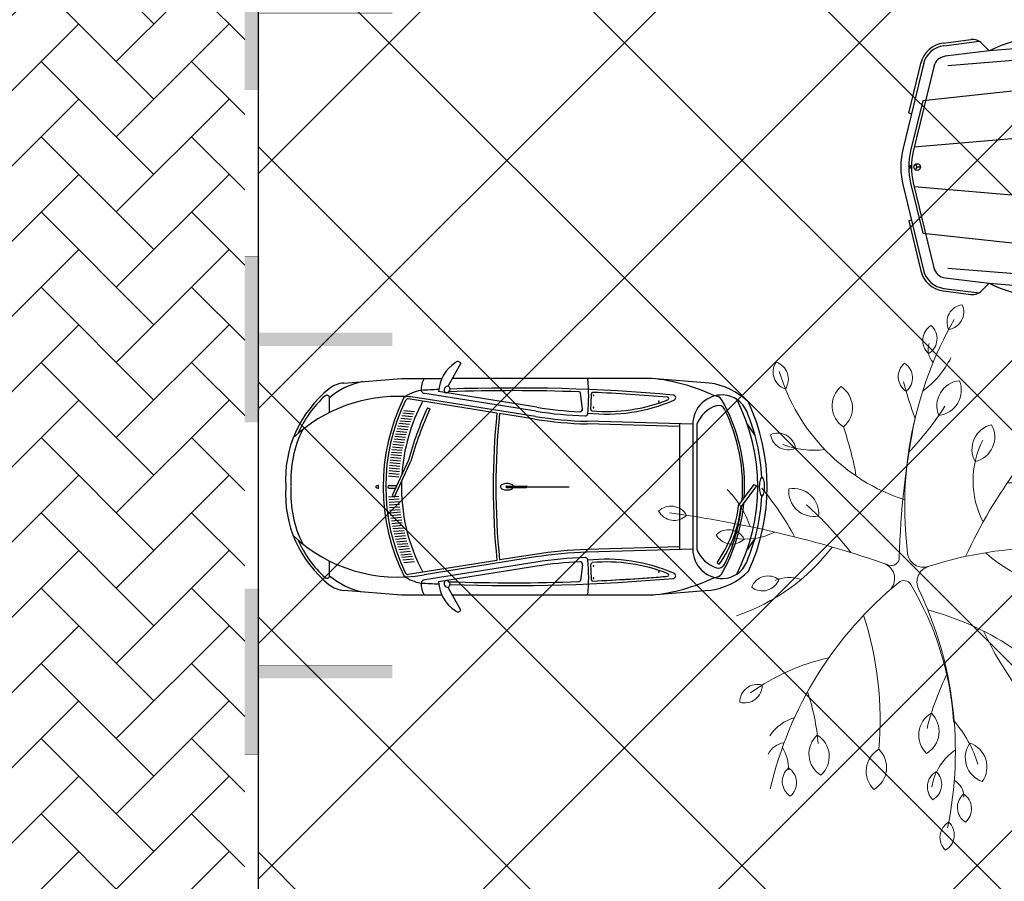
# Model space of a CAD drawing. Header units: millimetres. Extents: x 747415 to 1601423, y -236173 to 551995.
# Tile 489 of 549: x 1165717 to 1173118, y 209362 to 215841. Entities that reach past the tile are written whole.
import ezdxf

# ---------------------------------------------------------------- set-up
doc = ezdxf.new("R2010")
doc.units = ezdxf.units.MM
doc.header["$LTSCALE"] = 100
doc.header["$MEASUREMENT"] = 0
doc.linetypes.add('DASHED2', pattern=[9.525, 6.35, -3.175])
doc.layers.get('0').update_dxf_attribs({"linetype": 'CONTINUOUS', "lineweight": 0})
for name, color, linetype in [('T--A9041_VERHARDING_Parkeren', 9, 'CONTINUOUS'), ('T--L9041_VERHARDING_Parkeren', 9, 'DASHED2'), ('T--L9041_VERHARDING_Wegen', 7, 'CONTINUOUS'), ('T--L9082_INRICHTING_SPECIFIEK_Auto', 8, 'CONTINUOUS')]:
    doc.layers.add(name, color=color, linetype=linetype)
for name, color, linetype, lineweight in [('T--A9041_VERHARDING_Wegen', 21, 'CONTINUOUS', 0), ('T--A9042_BEPLANTING', 90, 'CONTINUOUS', 0), ('T--L9042_BOMEN', 84, 'CONTINUOUS', 0), ('T--L9067_BEHEERVOORZIENING_Belijning', 7, 'DASHED2', 0)]:
    doc.layers.add(name, color=color, linetype=linetype, lineweight=lineweight)
doc.layers.add('T--A9072_BELIJNING', color=7, linetype='CONTINUOUS', lineweight=0, true_color=0xffffff)

# ---------------------------------------------------------------- blocks, each defined once
blk = doc.blocks.new('auto09')
for points in [[(-1900, 938.8), (-3000, 975), (-3500, 934.7), (-4250, 874.2), (-4581.7, 832.8)], [(-665.6, 964.1), (-750, 905), (-659.8, 931.8)], [(-89.6, 909.6), (-631.1, 972.8)], [(-4594.1, 932), (-4388.1, 957.8)], [(-4591.6, 912.2), (-4326.1, 945.3)], [(-4250, 874.2), (-4305, 929.2)], [(-2649.6, 763.9), (-2535.4, 959.7)], [(-2517.5, 959.1), (-2594.3, 737.1)], [(-1875.7, 933.5), (-1677.9, 911.4)], [(-1650, 905), (-1686.5, 875)], [(-126.1, 873.6), (-639.8, 933.5)], [(-2584.8, 875), (-2890.7, 875), (-3487.6, 849.1), (-4561.4, 762.1)], [(-1143.1, 825), (-1338.3, 825), (-2563.9, 825)], [(-2546.7, 875), (-1686.5, 875), (-1723.7, 825), (-1764.2, 625)], [(-1704.1, 821), (-1743.8, 625)], [(-4742.5, 783), (-4898, 141.4)], [(-4835.3, 400), (-4854.8, 404.7), (-4761.9, 787.7)], [(-4664.7, 764.2), (-4821.4, 117.8)], [(-2750, 775), (-2400, 625), (-1513.4, 625)], [(-2749.8, 753.1), (-2411.7, 608.3)], [(-2714.2, 795.1), (-2362.7, 625)], [(-804.1, 777.1), (-71.2, 713.2)], [(-2870.3, 700), (-4749.9, 497.7), (-4840.9, 122.5)], [(-2474.2, 505), (-1480, 505)], [(-3200, 300), (-3200, -300)], [(-3050, 300), (-3050, -300)], [(-3030, 300), (-3030, -300)], [(-3200, 287.2), (-4813.6, 150)], [(-3102.1, 106.8), (-3091.7, 200), (-3127, 113.1)], [(-4835.4, 9.7), (-4855.4, 9.7)], [(-4766.9, 0), (-4791.9, 0), (-4804.4, 21.7)], [(-4804.4, -21.7), (-4791.9, 0)], [(-124.1, 0), (-84.1, 0)], [(-58.7, 38.6), (-84.1, 0), (-58.7, -38.6)], [(-4835.4, -9.7), (-4855.4, -9.7)], [(-4898, -141.4), (-4744.2, -776)], [(-4840.9, -122.5), (-4749.9, -497.7), (-2870.3, -700)], [(-4821.4, -117.8), (-4666.5, -757.1)], [(-3127, -113.1), (-3091.7, -200), (-3102.1, -106.8)], [(-3200, -287.2), (-4813.6, -150)], [(-4835.3, -400), (-4854.8, -404.7), (-4763.6, -780.7)], [(-2474.2, -505), (-1480, -505)], [(-2750, -775), (-2400, -625), (-1513.4, -625)], [(-2749.8, -753.1), (-2411.7, -608.3)], [(-2725.6, -800.6), (-2362.7, -625)], [(-1650, -905), (-1686.5, -875), (-1723.7, -825), (-1764.2, -625)], [(-1704.1, -821), (-1743.8, -625)], [(-2517.5, -959.1), (-2594.3, -737.1)], [(-804.1, -777.1), (-71.2, -713.2)], [(-2584.8, -875), (-2890.7, -875), (-3487.6, -849.1), (-4561.4, -762.1)], [(-2649.6, -763.9), (-2535.4, -959.7)], [(-4581.7, -832.8), (-4250, -874.2), (-3500, -934.7), (-3000, -975), (-1900, -938.8)], [(-4250, -874.2), (-4305, -929.2)], [(-2563.9, -825), (-1143.1, -825)], [(-2546.7, -875), (-1686.5, -875)], [(-126.1, -873.6), (-639.8, -933.5)], [(-4594.1, -932), (-4388.1, -957.8)], [(-4591.6, -912.2), (-4326.1, -945.3)], [(-1875.7, -933.5), (-1677.9, -911.4)], [(-665.6, -964.1), (-750, -905), (-659.8, -931.8)], [(-89.6, -909.6), (-631.1, -972.8)]]:
    blk.add_lwpolyline(points)
at = {"color": 0}
for points in [[(-3066.2, 676.7), (-2924.4, 676.7)], [(-2947.3, 691.7), (-2909.4, 691.7)], [(-3111.2, 601.7), (-2984.2, 601.7)], [(-3103.3, 616.7), (-2973.9, 616.7)], [(-3094.9, 631.7), (-2962.9, 631.7)], [(-3085.9, 646.7), (-2951, 646.7)], [(-3076.4, 661.7), (-2938.2, 661.7)], [(-3143.5, 526.7), (-3025.1, 526.7)], [(-3137.9, 541.7), (-3018.2, 541.7)], [(-3131.9, 556.7), (-3010.6, 556.7)], [(-3125.5, 571.7), (-3002.5, 571.7)], [(-3118.6, 586.7), (-2993.7, 586.7)], [(-3165.1, 451.7), (-3051.8, 451.7)], [(-3161.5, 466.7), (-3047.5, 466.7)], [(-3157.6, 481.7), (-3042.6, 481.7)], [(-3153.3, 496.7), (-3037.3, 496.7)], [(-3148.6, 511.7), (-3031.5, 511.7)], [(-3177.1, 376.7), (-3066.4, 376.7)], [(-3175.4, 391.7), (-3064.4, 391.7)], [(-3173.4, 406.7), (-3061.9, 406.7)], [(-3171, 421.7), (-3059, 421.7)], [(-3168.2, 436.7), (-3055.6, 436.7)], [(-3180.2, 316.7), (-3070.2, 316.7)], [(-3180.1, 301.7), (-3070.1, 301.7)], [(-3180, 331.7), (-3069.9, 331.7)], [(-3179.4, 346.7), (-3069.2, 346.7)], [(-3178.4, 361.7), (-3068, 361.7)], [(-3180.2, -316.7), (-3070.2, -316.7)], [(-3180.1, -301.7), (-3070.1, -301.7)], [(-3180, -331.7), (-3069.9, -331.7)], [(-3179.4, -346.7), (-3069.2, -346.7)], [(-3178.4, -361.7), (-3068, -361.7)], [(-3177.1, -376.7), (-3066.4, -376.7)], [(-3175.4, -391.7), (-3064.4, -391.7)], [(-3173.4, -406.7), (-3061.9, -406.7)], [(-3171, -421.7), (-3059, -421.7)], [(-3168.2, -436.7), (-3055.6, -436.7)], [(-3165.1, -451.7), (-3051.8, -451.7)], [(-3161.5, -466.7), (-3047.5, -466.7)], [(-3157.6, -481.7), (-3042.6, -481.7)], [(-3153.3, -496.7), (-3037.3, -496.7)], [(-3148.6, -511.7), (-3031.5, -511.7)], [(-3143.5, -526.7), (-3025.1, -526.7)], [(-3137.9, -541.7), (-3018.2, -541.7)], [(-3131.9, -556.7), (-3010.6, -556.7)], [(-3125.5, -571.7), (-3002.5, -571.7)], [(-3118.6, -586.7), (-2993.7, -586.7)], [(-3111.2, -601.7), (-2984.2, -601.7)], [(-3103.3, -616.7), (-2973.9, -616.7)], [(-3094.9, -631.7), (-2962.9, -631.7)], [(-3085.9, -646.7), (-2951, -646.7)], [(-3076.4, -661.7), (-2938.2, -661.7)], [(-3066.2, -676.7), (-2924.4, -676.7)], [(-2947.3, -691.7), (-2909.4, -691.7)]]:
    blk.add_lwpolyline(points, dxfattribs=at)
blk.add_circle((-4791.9, 0), 25)
for centre, radius, start, end in [((-3799.5, -32.3), 1012.3, 72.79174, 116.42687), ((-2067.3, 1884.6), 1302.8, 224.28235, 238.39804), ((-1200, -506.4), 1481.4, 72.31637, 107.68363), ((-636.9, 923.1), 50, 83.34557, 124.99202), ((-4569.3, 733.6), 200, 97.11891, 166.37301), ((-4569.3, 733.6), 180, 97.11891, 166.37301), ((-4375.7, 858.5), 100, 45, 97.11891), ((-1796.7, 744.1), 205.2, 54.62698, 112.627), ((-1168.5, -5077.3), 5974.8, 80.00387, 94.97394), ((-1200, -1558.2), 2504, 79.6469, 100.3531), ((-645.6, 883.9), 50, 83.34557, 106.55653), ((-95.4, 860), 50, 6.04557, 83.34557), ((-4569.3, 733.6), 100, 97.11891, 166.37301), ((-2579.8, 514.5), 311.2, 96.44152, 123.15142), ((-1338.3, 805), 20, 302.94071, 90), ((-1143.1, 625), 200, 16.95049, 90), ((-131.9, 823.9), 50, 5.82009, 83.34557), ((-8215.3, 0), 8175.3, 354.17991, 5.82009), ((-8215.3, 0), 8215.3, 353.95443, 6.04557), ((-2546.2, 314), 504, 113.85459, 181.59412), ((-2546.2, 314), 484, 114.87685, 181.59412), ((-862.6, 70.9), 854.7, 122.94071, 139.58811), ((-862.6, 70.9), 754.7, 106.74929, 144.88805), ((-1143.1, 625), 180, 16.95049, 69.50583), ((-808.4, 727.3), 50, 85.0236, 196.95556), ((-2546.2, 314), 654, 146.36607, 181.59412), ((-3193.8, 0), 2323.7, 343.04951, 16.95049), ((-3193.8, 0), 2343.7, 343.04951, 16.95049), ((-3193.8, 0), 2443.7, 343.04444, 16.95556), ((-1523.4, 0), 1076.6, 144.51066, 215.48934), ((-3033.9, 0), 1633.9, 341.99649, 18.00351), ((-4314.9, 0), 600, 166.37301, 193.62699), ((-4335.5, 0), 520, 166.37301, 193.62699), ((-4335.5, 0), 500, 166.37301, 193.62699), ((-3115, 108.2), 13, 157.88876, 353.67711), ((-61.8, 0), 62.3, 161.66631, 180), ((-61.8, 0), 62.3, 180, 198.33369), ((-72.7, 3.6), 50.8, 141.34019, 161.66631), ((-79.7, 9.2), 41.9, 117.37363, 141.34019), ((-84.1, 17.7), 32.3, 90, 117.37363), ((-84.1, 17.7), 32.3, 62.62637, 90), ((-88.5, 9.2), 41.9, 38.65981, 62.62637), ((-95.5, 3.6), 50.8, 18.33369, 38.65981), ((-106.4, 0), 62.3, 0, 18.33369), ((-72.7, -3.6), 50.8, 198.33369, 218.65981), ((-79.7, -9.2), 41.9, 218.65981, 242.62637), ((-84.1, -17.7), 32.3, 242.62637, 270), ((-84.1, -17.7), 32.3, 270, 297.37363), ((-88.5, -9.2), 41.9, 297.37363, 321.34019), ((-95.5, -3.6), 50.8, 321.34019, 341.66631), ((-106.4, 0), 62.3, 341.66631, 0), ((-3115, -108.2), 13, 6.32289, 202.11124), ((-2546.2, -314), 654, 178.40588, 213.63393), ((-2546.2, -314), 504, 178.40588, 246.14541), ((-2546.2, -314), 484, 178.40588, 245.12315), ((-719.6, 67.9), 952.1, 216.99463, 245.94303), ((-862.6, -70.9), 854.7, 220.41189, 237.05929), ((-1143.1, -625), 200, 270, 343.04951), ((-1143.1, -625), 180, 281.35433, 343.04951), ((-808.4, -727.3), 50, 163.04444, 274.9764), ((-4569.3, -733.6), 200, 193.62699, 262.88109), ((-4569.3, -733.6), 180, 193.62699, 262.88109), ((-4569.3, -733.6), 100, 193.62699, 262.88109), ((-2067.3, -1884.6), 1302.8, 121.60196, 135.71765), ((-2579.8, -514.5), 321.2, 236.01938, 243.00055), ((-2579.8, -514.5), 311.2, 244.4102, 263.55848), ((-1168.5, 5077.3), 5974.8, 265.02606, 279.99613), ((-1338.3, -805), 20, 270, 57.05929), ((-3799.5, 32.3), 1012.3, 243.57313, 287.20826), ((-131.9, -823.9), 50, 276.65443, 354.17991), ((-95.4, -860), 50, 276.65443, 353.95443), ((-4375.7, -858.5), 100, 262.88109, 315), ((-1796.7, -744.1), 205.2, 247.373, 305.37302), ((-1200, 1558.2), 2504, 259.6469, 280.3531), ((-1200, 506.4), 1481.4, 252.31637, 287.68363), ((-645.6, -883.9), 50, 253.44347, 276.65443), ((-636.9, -923.1), 50, 235.00798, 276.65443)]:
    blk.add_arc(centre, radius, start, end)
blk.add_solid([(-4855.4, 9.7), (-4835.4, 9.7), (-4855.4, -9.7), (-4835.4, -9.7)])
blk = doc.blocks.new('auto64')
for points in [[(-2304.5, 929), (-2397.7, 757.5)], [(-3183.6, 779.6), (-2750, 815), (-2446.3, 815)], [(-436.4, 779.6), (-870, 815), (-2366.4, 815)], [(-3290, 558.5), (-3290, 668.7)], [(-1737, 567.8), (-2573.7, 701.2)], [(-1732.3, 597.4), (-2470.4, 715.1)], [(-1389.3, 586.7), (-1404.3, 704.7)], [(-2032.1, 554.1), (-2698.1, 660.3)], [(-1743.3, 528.3), (-2580, 661.7)], [(-2554.7, 593.2), (-2536.5, 585)], [(-2667, 525.7), (-2748.1, 532.8)], [(-2658.9, 545), (-2740.4, 552.2)], [(-2650.5, 564.4), (-2732.4, 571.6)], [(-1746.5, 508.6), (-2012.3, 550.9)], [(-2696, 447.9), (-2775.9, 455)], [(-2689.2, 467.4), (-2769.4, 474.5)], [(-2682.1, 486.9), (-2762.6, 494)], [(-2674.7, 506.3), (-2755.5, 513.4)], [(-660, 452.8), (-1354.9, 472.1)], [(-560, 470), (-1354.3, 492.1)], [(-660, 470), (-660, -470)], [(-560, 470.1), (-560, -470.1)], [(-530, 470), (-530, -470)], [(-93, 390), (-149.4, 470)], [(-2720, 369.7), (-2798.9, 376.7)], [(-2714.5, 389.3), (-2793.6, 396.3)], [(-2708.6, 408.9), (-2788, 415.9)], [(-2702.5, 428.4), (-2782.1, 435.5)], [(-2739.2, 291.1), (-2817.5, 298)], [(-2734.9, 310.8), (-2813.3, 317.8)], [(-2730.2, 330.5), (-2808.8, 337.4)], [(-2725.3, 350.1), (-2804, 357.1)], [(-2750.6, 231.9), (-2828.5, 238.8)], [(-2747.1, 251.7), (-2825.1, 258.6)], [(-2743.3, 271.4), (-2821.4, 278.3)], [(-2761.6, 152.6), (-2839.3, 159.4)], [(-2759.9, 172.5), (-2837, 179.3)], [(-2758.1, 192.4), (-2834.5, 199.2)], [(-2753.8, 212.1), (-2831.6, 219)], [(-2697.1, 199), (-2820.5, -67), (-2802.3, -75.4), (-2678.2, 192.1)], [(-2768.7, 72.9), (-2846.4, 79.7)], [(-2766.9, 92.8), (-2844.6, 99.7)], [(-2765.1, 112.7), (-2843.1, 119.6)], [(-2763.4, 132.6), (-2841.4, 139.5)], [(-2940.1, -4.6), (-2921, -12.7), (-2921, 0), (-2921, 12.7), (-2940.1, 4.6)], [(-2841.7, 10), (-2784.7, 10)], [(-1960.2, 5), (-1810.2, 5)], [(-1805.2, 0), (-1490.2, 0)], [(-216, -140.7), (-98.2, 17.6), (-82.2, 5.7), (-196.7, -148.3)], [(-2768.7, -72.9), (-2846.4, -79.7)], [(-2841.7, -10), (-2794, -10)], [(-1960.2, -5), (-1810.2, -5)], [(-2766.9, -92.8), (-2844.6, -99.7)], [(-2765.1, -112.7), (-2843.1, -119.6)], [(-2763.4, -132.6), (-2841.4, -139.5)], [(-2761.6, -152.6), (-2839.3, -159.4)], [(-2759.9, -172.5), (-2837, -179.3)], [(-2758.1, -192.4), (-2834.5, -199.2)], [(-2753.8, -212.1), (-2831.6, -219)], [(-2750.6, -231.9), (-2828.5, -238.8)], [(-2747.1, -251.7), (-2825.1, -258.6)], [(-2743.3, -271.4), (-2821.4, -278.3)], [(-2739.2, -291.1), (-2817.5, -298)], [(-2734.9, -310.8), (-2813.3, -317.8)], [(-2730.2, -330.5), (-2808.8, -337.4)], [(-2725.3, -350.1), (-2804, -357.1)], [(-2720, -369.7), (-2798.9, -376.7)], [(-2714.5, -389.3), (-2793.6, -396.3)], [(-2708.6, -408.9), (-2788, -415.9)], [(-2702.5, -428.4), (-2782.1, -435.5)], [(-93, -390), (-149.4, -470)], [(-2696, -447.9), (-2775.9, -455)], [(-2689.2, -467.4), (-2769.4, -474.5)], [(-2682.1, -486.9), (-2762.6, -494)], [(-2674.7, -506.3), (-2755.5, -513.4)], [(-1746.5, -508.6), (-2012.3, -550.9)], [(-660, -452.8), (-1354.9, -472.1)], [(-560, -470), (-1354.3, -492.1)], [(-3290, -668.7), (-3290, -558.5)], [(-2667, -525.7), (-2748.1, -532.8)], [(-2658.9, -545), (-2740.4, -552.2)], [(-2650.5, -564.4), (-2732.4, -571.6)], [(-2032.1, -554.1), (-2698.1, -660.3)], [(-1743.3, -528.3), (-2580, -661.7)], [(-1737, -567.8), (-2573.7, -701.2)], [(-1389.3, -586.7), (-1404.3, -704.7)], [(-377.6, -572), (-361.2, -583.4)], [(-1732.3, -597.4), (-2470.4, -715.1)], [(-2446.3, -815), (-2750, -815), (-3183.6, -779.6)], [(-2304.5, -929), (-2397.7, -757.5)], [(-436.4, -779.6), (-870, -815), (-2366.4, -815)]]:
    blk.add_lwpolyline(points)
for centre, radius, start, end in [((-2199.5, 702.7), 271.1, 122.50613, 177.38075), ((-2325.6, 917.5), 24, 28.44874, 144.81167), ((-2433.2, 726.8), 169.4, 148.63325, 180.95639), ((-2582.9, 684), 1240.6, 353.72792, 6.0623), ((-1012.2, -604.7), 1426.8, 64.45328, 84.28114), ((-3167.3, 580.3), 200, 94.66686, 128.51952), ((-2919.5, 231.4), 573.2, 102.48104, 130.27203), ((-2396.9, 725.7), 31.7, 91.42199, 214.94226), ((-2412.7, 733.7), 28.1, 248.5131, 57.85114), ((-1911, -12957.7), 13700.1, 84.95581, 91.981), ((-500.4, 274.6), 509, 45.07236, 82.7817), ((-2747.5, 52.9), 874.1, 128.51952, 183.46659), ((-2779, -463.8), 1142.9, 86.74781, 133.30104), ((-2747.5, 52.9), 854.1, 132.40608, 156.06656), ((-3310, 668.7), 20, 0, 132.40608), ((-1377.2, 0), 1510.8, 153.83635, 206.6643), ((-2566.5, 466), 260.5, 97.97583, 129.79024), ((-2715.3, 657.3), 20, 86.74781, 153.83635), ((-2779, -463.8), 1142.9, 79.9751, 86.74781), ((-1914, -11588.8), 12332, 92.58016, 93.20092), ((-2568.5, 737.6), 36.8, 201.77564, 261.81929), ((-1911, -12957.7), 13680.1, 87.91744, 92.01787), ((-1414.2, 703.4), 10, 7.27449, 87.91744), ((-2582.9, 684), 1260.6, 355.31586, 0.69122), ((-1312.4, 699.3), 10, 87.49008, 180.69122), ((-1911, -12957.7), 13680.1, 85.12905, 87.49008), ((-1306, 687.5), 2.5, 90, 270), ((-1306, 687.5), 2.5, 270, 90), ((-750.2, 663), 10, 291.59588, 85.12905), ((-708.2, 669.4), 20, 284.86123, 84.95581), ((-339.9, 470), 220.1, 87.55244, 180.00971), ((-398.9, 609.8), 72.8, 40.21993, 88.41069), ((-339.1, 490.1), 200, 22.8604, 87.55244), ((-1377.2, 0), 1490.8, 154.18332, 205.81668), ((-1377.2, 0), 1372.8, 152.0676, 176.17966), ((-2701.2, 640.5), 20, 80.94227, 154.18332), ((-87.3, -520.5), 2707.1, 155.70548, 164.58631), ((-1271, 3490.9), 2930, 260.94227, 267.28037), ((-1209, 1821.9), 1276.3, 263.69288, 293.35195), ((-1209, 1821.9), 1256.3, 265.04935, 291.59588), ((-1306, 595.5), 2.5, 90, 270), ((-1306, 595.5), 2.5, 270, 90), ((-815.2, 640.9), 2.5, 90, 270), ((-815.2, 640.9), 2.5, 270, 90), ((-306.1, 380.4), 241.2, 108.38397, 158.17889), ((-366.4, 561.8), 50, 26.33108, 108.38397), ((-1501.5, 0), 1331.5, 356.45688, 29.55824), ((-1501.5, 0), 1431.5, 332.6464, 27.3536), ((-1501.5, 0), 1501.5, 334.98154, 25.01846), ((-87.3, -520.5), 2687.1, 155.70548, 164.62157), ((3446.7, 0), 5506.7, 174.22497, 185.77503), ((3446.7, 0), 5486.7, 174.23695, 185.76305), ((-1271, 3490.9), 3000, 260.94227, 268.40886), ((-1271, 3490.9), 2960, 260.94227, 268.0852), ((-1409.1, 584.2), 20, 267.28037, 7.27449), ((-1369.3, 552.5), 20, 268.0852, 348.13575), ((-1461.9, 3509.8), 2978.7, 271.76927, 271.81904), ((-1316.5, 580.2), 10, 175.31586, 265.04935), ((-1501.5, 0), 1316.5, 355.44177, 26.33108), ((-1501.5, 0), 1461.5, 2.73761, 22.8604), ((-1271, 3490.9), 3020, 260.94227, 268.40886), ((-2747.5, 52.9), 834.1, 153.13386, 183.46659), ((-2938.2, 0), 5, 112.78602, 247.21398), ((-2841.7, 0), 10, 90, 270), ((-1377.2, 0), 1372.8, 178.39197, 207.9324), ((-1992, 0), 13, 140.4731, 180), ((-1992, 0), 13, 180, 219.5269), ((-1975.1, -13.9), 34.9, 116.65669, 140.4731), ((-1963.8, -36.4), 60, 101.74645, 116.65669), ((-1956.4, -72.1), 96.5, 90, 101.74645), ((-1960.2, 0), 5, 90, 270), ((-1956.4, -72.1), 96.5, 78.25355, 90), ((-1949, -36.4), 60, 63.34331, 78.25355), ((-1937.7, -13.9), 34.9, 39.5269, 63.34331), ((-1920.8, 0), 13, 22.62438, 39.5269), ((-1810.2, 0), 5, 270, 90), ((184.7, 0), 244.7, 173.25063, 180), ((184.7, 0), 244.7, 180, 186.74937), ((72.7, 13.3), 131.9, 164.0546, 173.25063), ((2.9, 33.2), 59.3, 145.40305, 164.0546), ((-40, 62.8), 7.21, 90, 145.40305), ((-40, 62.8), 7.21, 34.59695, 90), ((-82.9, 33.2), 59.3, 15.9454, 34.59695), ((-152.7, 13.3), 131.9, 6.74937, 15.9454), ((-264.7, 0), 244.7, 0, 6.74937), ((-264.7, 0), 244.7, 353.25063, 0), ((-2747.5, -52.9), 874.1, 176.53341, 231.48048), ((-2747.5, -52.9), 834.1, 176.53341, 206.86614), ((-1975.1, 13.9), 34.9, 219.5269, 243.34331), ((-1963.8, 36.4), 60, 243.34331, 258.25355), ((-1956.4, 72.1), 96.5, 258.25355, 270), ((-1956.4, 72.1), 96.5, 270, 281.74645), ((-1949, 36.4), 60, 281.74645, 296.65669), ((-1937.7, 13.9), 34.9, 296.65669, 320.4731), ((-1920.8, 0), 13, 320.4731, 337.37562), ((-1501.5, 0), 1461.5, 337.1396, 357.26239), ((72.7, -13.3), 131.9, 186.74937, 195.9454), ((2.9, -33.2), 59.3, 195.9454, 214.59695), ((-40, -62.8), 7.21, 214.59695, 270), ((-40, -62.8), 7.21, 270, 325.40305), ((-82.9, -33.2), 59.3, 325.40305, 344.0546), ((-152.7, -13.3), 131.9, 344.0546, 353.25063), ((-1132.8, -43.1), 922, 324.99976, 353.92532), ((-1501.5, 0), 1331.5, 330.44176, 354.84618), ((-1501.5, 0), 1316.5, 333.66892, 353.76386), ((-1132.8, -43.1), 942, 324.99976, 353.59119), ((-2779, 463.8), 1142.9, 226.69896, 280.0249), ((-2747.5, -52.9), 854.1, 203.93344, 227.59392), ((-1271, -3490.9), 3020, 91.59114, 99.05773), ((-1271, -3490.9), 3000, 91.59114, 99.05773), ((-339.9, -470), 220.1, 179.99029, 272.44756), ((-306.1, -380.4), 241.2, 201.82111, 251.61603), ((-1271, -3490.9), 2960, 91.91669, 99.05773), ((-1271, -3490.9), 2930, 92.71963, 99.05773), ((-1409.1, -584.2), 20, 352.72551, 92.71963), ((-1369.4, -552.6), 20, 6.18094, 91.91669), ((-1461.9, -3509.8), 2978.7, 88.18478, 88.23073), ((-2582.9, -684), 1240.6, 353.9377, 6.18094), ((-1209, -1821.9), 1276.3, 66.64805, 96.30712), ((-1316.1, -584.8), 10, 87.14733, 184.47803), ((-2582.9, -684), 1260.6, 359.30878, 4.47803), ((-1209, -1821.9), 1256.3, 68.40412, 94.95065), ((-366.4, -561.8), 50, 251.61603, 333.66892), ((-339.1, -490.1), 200, 272.44756, 337.1396), ((-2701.2, -640.5), 20, 205.81668, 279.05773), ((-1306, -595.5), 2.5, 90, 270), ((-1306, -595.5), 2.5, 270, 90), ((-815.2, -640.9), 2.5, 90, 270), ((-815.2, -640.9), 2.5, 270, 90), ((-750.2, -663), 10, 274.87095, 68.40412), ((-708.2, -669.4), 20, 275.04419, 75.13877), ((-500.4, -274.6), 509, 277.2183, 314.92764), ((-398.9, -609.8), 72.8, 271.58931, 319.78007), ((-3310, -668.7), 20, 227.59392, 0), ((-3167.3, -580.3), 200, 231.48048, 265.33314), ((-2919.5, -231.4), 573.2, 229.72797, 257.51896), ((-2566.5, -466), 260.5, 230.20976, 262.02417), ((-2433.2, -726.8), 169.4, 179.04361, 211.36675), ((-2568.5, -737.6), 36.8, 98.18071, 158.22436), ((-1914, 11588.8), 12332, 266.79908, 267.41984), ((-2199.5, -702.7), 271.1, 182.61925, 237.49387), ((-2396.9, -725.7), 31.7, 145.05774, 268.57801), ((-2412.7, -733.7), 28.1, 302.14886, 111.4869), ((-1911, 12957.7), 13680.1, 267.98213, 272.08256), ((-1911, 12957.7), 13700.1, 268.019, 275.05153), ((-1414.2, -703.4), 10, 272.08256, 352.72551), ((-1312.4, -699.3), 10, 179.30878, 272.50992), ((-1911, 12957.7), 13680.1, 272.50992, 274.87095), ((-1911, 12957.7), 13680.1, 272.50992, 274.79654), ((-1306, -687.5), 2.5, 90, 270), ((-1306, -687.5), 2.5, 270, 90), ((-1012.2, 604.7), 1426.8, 275.71886, 295.54672), ((-2325.6, -917.5), 24, 215.18833, 331.55126)]:
    blk.add_arc(centre, radius, start, end)
blk = doc.blocks.new('boom26')
for centre, radius, start, end in [((155.7, 1905), 132.8, 103.08209, 209.3601), ((9.9, 1969.2), 132.8, 283.08209, 29.3601), ((2713.7, 860.7), 2847.5, 157.87058, 194.6902), ((-37, 1751.1), 132.8, 129.69096, 235.96897), ((-196.1, 1743.2), 132.8, 309.69096, 55.96897), ((25.8, 1694.3), 147.2, 169.77911, 241.17534), ((-362.8, 2000.5), 688.5, 293.53361, 321.10718), ((185.5, 1474.8), 132.8, 83.1766, 189.45462), ((70.3, 1584.8), 132.8, 263.1766, 9.45462), ((-659.1, 1432.1), 132.8, 149.53138, 255.80939), ((-806, 1370.7), 132.8, 329.53138, 75.80939), ((-199.5, 1371.8), 189.7, 139.25895, 245.53696), ((-421.8, 1323), 189.7, 319.25895, 65.53696), ((-1163.5, 1406.5), 132.8, 161.75101, 268.02903), ((-1294.2, 1315.4), 132.8, 341.75101, 88.02903), ((1710.4, 3800.5), 3830.1, 218.53315, 241.78771), ((-2075.7, 884.9), 1445.9, 355.51299, 21.89294), ((368.4, 1461.7), 697.8, 193.8405, 224.247), ((936.5, 1172.1), 132.8, 82.8871, 189.16511), ((821.9, 1282.7), 132.8, 262.8871, 9.16511), ((1196.1, 1147.7), 132.8, 56.60762, 162.88564), ((1142.3, 1297.6), 132.8, 236.60762, 342.88564), ((280.5, 1007.6), 189.7, 103.08209, 209.3601), ((72.3, 1099.4), 189.7, 283.08209, 29.3601), ((2322.5, -556.2), 2147.2, 124.98616, 161.69412), ((1401.7, 856), 666.1, 151.79728, 176.96476), ((-924.8, 1385.2), 1141.4, 314.86921, 341.59472), ((1118, 714.4), 189.7, 56.60762, 162.88564), ((1041.1, 928.6), 189.7, 236.60762, 342.88564), ((-543.1, 3036.5), 2706.6, 291.93305, 303.14442), ((-995.8, 509.1), 189.7, 9.31928, 115.5973), ((-890.6, 710.8), 189.7, 189.31928, 295.5973), ((-624.7, 1194.2), 679.7, 239.81313, 293.78362), ((-1943.9, 389.4), 132.8, 4.76774, 111.04576), ((-1859.3, 524.3), 132.8, 184.76774, 291.04576), ((-332.2, 2833.4), 2847.5, 236.96812, 273.66945), ((-1360.8, 278.9), 189.7, 2.72167, 108.99968), ((-1233.1, 467.2), 189.7, 182.72167, 288.99968), ((1477.5, 301.2), 189.7, 51.15279, 157.4308), ((1421.3, 521.7), 189.7, 231.15279, 337.4308), ((-1941.9, -191.8), 688.5, 32.53665, 60.11022), ((1663.8, -420.8), 868.2, 103.32786, 127.79347), ((-1756.6, 176.7), 132.8, 28.21556, 134.49358), ((-2516.8, -1438.1), 2188.5, 42.65049, 54.20851), ((1696.6, 157.7), 147.2, 86.87666, 146.1371), ((1788.1, 224), 132.8, 36.86099, 143.13901), ((1788.1, 383.2), 132.8, 216.86099, 323.13901), ((-1732.6, 334.1), 132.8, 208.21556, 314.49358), ((-1661.4, 385.1), 147.2, 248.87666, 308.1371), ((1150.6, -2047.2), 2308.7, 90.46688, 117.48442), ((1189, -2581.6), 2847.5, 74.96812, 112.04112), ((1841.8, 2142.3), 2188.5, 240.65049, 252.20851), ((1702.7, 470.5), 412, 210.47633, 257.40871), ((1190, -41.5), 189.7, 26.48008, 132.7581), ((1975.9, 82.3), 132.8, 26.48008, 132.7581), ((2004.6, 238.9), 132.8, 206.48008, 312.7581), ((-1472.8, -25.2), 132.8, 36.8567, 143.13471), ((-2096.9, 3334.3), 3360.2, 281.28584, 286.23611), ((356.9, 5737.6), 5829.6, 254.94405, 265.30416), ((-157.6, 111.5), 120, 273.66945, 14.62325), ((75.4, 169), 120, 194.6902, 292.04112), ((1231, 182.4), 189.7, 206.48008, 312.7581), ((1591.9, 10.8), 132.8, 26.48008, 132.7581), ((1620.6, 167.4), 132.8, 206.48008, 312.7581), ((-1472.8, 134.1), 132.8, 216.8567, 323.13471), ((112.8, -52.2), 60, 117.48442, 215.92386), ((-1908.4, 529.4), 1457.9, 283.32316, 338.47293), ((-125.3, -132.2), 60, 337.22955, 85.30416), ((26.2, -236.7), 120, 37.82773, 157.49813), ((2370, 1583.2), 2847.5, 215.92386, 253.36809), ((7467.3, -3319.2), 8174.3, 157.22955, 169.12777), ((935.3, -2818.2), 2533.1, 81.54129, 104.63104), ((1436.7, -451.9), 189.7, 26.48008, 132.7581), ((-1279.7, -546.1), 189.7, 36.86099, 143.13901), ((-420.9, -3045), 2706.6, 97.03174, 105.14442), ((1477.7, -228.1), 189.7, 206.48008, 312.7581), ((-1279.7, -318.6), 189.7, 216.86099, 323.13901), ((1340.5, -2672.1), 2706.6, 124.19798, 134.59013), ((-1630.3, -622.3), 666.1, 335.80149, 3.42718), ((-1216.7, -1716.6), 1510.5, 15.19708, 49.28793), ((-499.6, -846.6), 189.7, 80.71317, 186.99118), ((-657.3, -682.5), 189.7, 260.71317, 6.99118), ((2197.5, -384.9), 1620.7, 189.25549, 212.24471), ((1328, -877.2), 189.7, 38.50514, 144.78315), ((-978.1, -934.8), 132.8, 94.7219, 200.99992), ((-1113, -850.1), 132.8, 274.7219, 20.99992), ((1290.8, -2554.5), 1790.5, 91.67963, 104.45883), ((1321.5, -649.7), 189.7, 218.50514, 324.78315), ((-1519.8, -956.6), 132.8, 52.70028, 158.9783), ((-1563.3, -803.4), 132.8, 232.70028, 338.9783), ((590.2, -2836.8), 2188.5, 114.71625, 126.27427), ((236.8, -925), 259.2, 156.26047, 200.37725), ((1371.2, -846.4), 350.7, 193.70411, 232.35972), ((1513.1, -1078.2), 132.8, 36.8567, 143.13471), ((-804.5, -1188.3), 475.6, 345.81107, 23.92269), ((89.6, -1072.6), 132.8, 139.25895, 245.53696), ((-66, -1106.8), 132.8, 319.25895, 65.53696), ((1364.1, -1014.7), 147.2, 182.19912, 241.45955), ((1406.1, -1337.2), 339.5, 87.26377, 117.18318), ((1513.2, -918.9), 132.8, 216.8567, 323.13471), ((-247.9, -1843.7), 688.5, 104.60241, 132.17597), ((898.6, -1201.6), 132.8, 160.92268, 267.20069), ((766.7, -1290.9), 132.8, 340.92268, 87.20069), ((-275.4, -1349), 132.8, 114.55497, 220.83299), ((-431, -1315), 132.8, 294.55497, 40.83299), ((-478.9, -1770.2), 132.8, 114.87103, 221.14904), ((-634.7, -1737.1), 132.8, 294.87103, 41.14904)]:
    blk.add_arc(centre, radius, start, end)
blk = doc.blocks.new('9041_parkeerplaats_2500x5000_hoeklijn')
at = {"layer": 'T--A9072_BELIJNING', "linetype": 'Continuous'}
h = blk.add_hatch(color=256, dxfattribs=at)
h.paths.add_polyline_path([(-1200, -1390), (-1250, -1390), (-1250, -2500), (-625, -2500), (-625, -2390), (-1200, -2390)])
h.paths.add_polyline_path([(1250, -1390), (1200, -1390), (1200, -2390), (625, -2390), (625, -2500), (1250, -2500)])
at = {"layer": 'T--L9067_BEHEERVOORZIENING_Belijning', "const_width": 1}
for points in [[(-1200, -1390), (-1250, -1390), (-1250, -2500), (-625, -2500), (-625, -2390), (-1200, -2390)], [(1250, -1390), (1200, -1390), (1200, -2390), (625, -2390), (625, -2500), (1250, -2500)]]:
    blk.add_lwpolyline(points, close=True, dxfattribs=at)
blk = doc.blocks.new('*U273')
at = {"layer": 'T--L9067_BEHEERVOORZIENING_Belijning'}
blk.add_blockref('9041_parkeerplaats_2500x5000_hoeklijn', (0, 1945, -0.5), dxfattribs=at)
blk = doc.blocks.new('*U274')
at = {"layer": 'T--L9067_BEHEERVOORZIENING_Belijning', "color": 0, "linetype": 'ByBlock', "lineweight": -2, "transparency": 16777216}
for p in [(25000, 0), (27500, 0), (30000, 0)]:
    blk.add_blockref('*U273', p, dxfattribs=at)

msp = doc.modelspace()

# ---------------------------------------------------------------- hatches: boundary and pattern name
at = {"layer": 'T--A9041_VERHARDING_Parkeren', "linetype": 'Continuous'}
h = msp.add_hatch(dxfattribs=at)
h.set_pattern_fill('ANSI37', color=9, scale=10000, style=0)
h.paths.add_polyline_path([(1177308.673, 242835.5), (1172039.01, 242115.11), (1167508.673, 241689.024), (1167508.673, 193834.318), (1177308.673, 195491.101)])
at = {"layer": 'T--A9041_VERHARDING_Wegen', "linetype": 'Continuous'}
h = msp.add_hatch(dxfattribs=at)
h.set_pattern_fill('AR-HBONE', color=256, scale=100, style=0)
h.paths.add_polyline_path([(1162508.673, 193125.106), (1167408.673, 193834.318), (1167408.673, 241689.024), (1162508.673, 241218.765)])
at = {"layer": 'T--A9042_BEPLANTING'}
h = msp.add_hatch(dxfattribs=at)
h.set_pattern_fill('GRASS', color=256, scale=1500, style=0)
edge = h.paths.add_edge_path()
edge.add_line((1194589.183, 247525.193), (1194593.64, 247264.881))
edge.add_line((1194593.64, 247264.881), (1189597.042, 247120.843))
edge.add_line((1189597.042, 247120.843), (1179615.176, 246734.424))
edge.add_line((1179615.176, 246734.424), (1169673.169, 246260.926))
edge.add_line((1169673.169, 246260.926), (1159743.156, 245284.429))
edge.add_line((1159743.156, 245284.429), (1149794.302, 244232.037))
edge.add_line((1149794.302, 244232.037), (1139904.319, 243419.621))
edge.add_line((1139904.319, 243419.621), (1138613.747, 243325.021))
edge.add_line((1138613.747, 243325.021), (1135690.007, 243117.197))
edge.add_line((1135690.007, 243117.197), (1132771.926, 242932.503))
edge.add_line((1132771.926, 242932.503), (1129859.398, 242758.599))
edge.add_line((1129859.398, 242758.599), (1126616.556, 242566.575))
edge.add_line((1126616.556, 242566.575), (1123385.964, 242364.695))
edge.add_line((1123385.964, 242364.695), (1120184.728, 242139.833))
edge.add_line((1120184.728, 242139.833), (1117014.113, 241880.011))
edge.add_line((1117014.113, 241880.011), (1113876.289, 241570.228))
edge.add_line((1113876.289, 241570.228), (1110773.76, 241198.319))
edge.add_line((1110773.76, 241198.319), (1107692.214, 240764.72))
edge.add_line((1107692.214, 240764.72), (1104624.361, 240306.925))
edge.add_line((1104624.361, 240306.925), (1101572.465, 239835.828))
edge.add_line((1101572.465, 239835.828), (1100403.086, 239650.924))
edge.add_line((1100403.086, 239650.924), (1097780.987, 239217.99))
edge.add_line((1097780.987, 239217.99), (1095157.329, 238732.83))
edge.add_line((1095157.329, 238732.83), (1092526.922, 238274.052))
edge.add_line((1092526.922, 238274.052), (1089457.602, 237766.051))
edge.add_line((1089457.602, 237766.051), (1086388.73, 237224.846))
edge.add_line((1086388.73, 237224.846), (1083401.545, 236651.668))
edge.add_line((1083401.545, 236651.668), (1080469.385, 236024.459))
edge.add_line((1080469.385, 236024.459), (1077519.444, 235269.823))
edge.add_line((1077519.444, 235269.823), (1074567.867, 234454.498))
edge.add_line((1074567.867, 234454.498), (1071611.505, 233602.32))
edge.add_line((1071611.505, 233602.32), (1068661.406, 232725.291))
edge.add_line((1068661.406, 232725.291), (1065719.424, 231822.381))
edge.add_line((1065719.424, 231822.381), (1062684.54, 230856.109))
edge.add_line((1062684.54, 230856.109), (1059866.196, 229920.836))
edge.add_line((1059866.196, 229920.836), (1056845.381, 228880.035))
edge.add_line((1056845.381, 228880.035), (1054034.15, 227860.451))
edge.add_line((1054034.15, 227860.451), (1051908.682, 227043.859))
edge.add_line((1051908.682, 227043.859), (1051192.354, 226766.278))
edge.add_line((1051192.354, 226766.278), (1050671.69, 226564.519))
edge.add_line((1050671.69, 226564.519), (1049927.631, 226262.62))
edge.add_line((1049927.631, 226262.62), (1049070.32, 225903.54))
edge.add_line((1049070.32, 225903.54), (1048360.834, 225606.376))
edge.add_line((1048360.834, 225606.376), (1045574.185, 224396.868))
edge.add_line((1045574.185, 224396.868), (1042746.023, 223102.062))
edge.add_line((1042746.023, 223102.062), (1039916.204, 221736.561))
edge.add_line((1039916.204, 221736.561), (1037264.038, 220364.549))
edge.add_line((1037264.038, 220364.549), (1036639.036, 220037.907))
edge.add_line((1036639.036, 220037.907), (1035761.731, 219567.084))
edge.add_line((1035761.731, 219567.084), (1034455.173, 218860.02))
edge.add_line((1034455.173, 218860.02), (1031834.519, 217415.207))
edge.add_line((1031834.519, 217415.207), (1029063.532, 215837.52))
edge.add_line((1029063.532, 215837.52), (1026493.513, 214322.916))
edge.add_line((1026493.513, 214322.916), (1023661.374, 212596.81))
edge.add_line((1023661.374, 212596.81), (1021148.701, 211011.913))
edge.add_line((1021148.701, 211011.913), (1018664.489, 209394.723))
edge.add_line((1018664.489, 209394.723), (1016111.63, 207674.051))
edge.add_line((1016111.63, 207674.051), (1013541.964, 205866.676))
edge.add_line((1013541.964, 205866.676), (1011054.819, 204060.939))
edge.add_line((1011054.819, 204060.939), (1008551.61, 202180.933))
edge.add_line((1008551.61, 202180.933), (1006071.977, 200261.271))
edge.add_line((1006071.977, 200261.271), (1003623.026, 198305.877))
edge.add_line((1003623.026, 198305.877), (1001255.469, 196356.541))
edge.add_line((1001255.469, 196356.541), (998895.97, 194358.237))
edge.add_line((998895.97, 194358.237), (996592.894, 192340.973))
edge.add_line((996592.894, 192340.973), (994271.188, 190253.094))
edge.add_line((994271.188, 190253.094), (992089.799, 188232.713))
edge.add_line((992089.799, 188232.713), (989855.126, 186096.735))
edge.add_line((989855.126, 186096.735), (987565.682, 183840.779))
edge.add_line((987565.682, 183840.779), (985556.73, 181812.43))
edge.add_line((985556.73, 181812.43), (983340.235, 179499.914))
edge.add_line((983340.235, 179499.914), (981234.422, 177237.565))
edge.add_line((981234.422, 177237.565), (979162.94, 174943.215))
edge.add_line((979162.94, 174943.215), (977214.691, 172724.59))
edge.add_line((977214.691, 172724.59), (975036.892, 170165.071))
edge.add_line((975036.892, 170165.071), (973160.412, 167901.106))
edge.add_line((973160.412, 167901.106), (971300.145, 165540.186))
edge.add_line((971300.145, 165540.186), (970653.489, 164750.347))
edge.add_line((970653.489, 164750.347), (969323.906, 163031.694))
edge.add_line((969323.906, 163031.694), (967532.389, 160664.585))
edge.add_line((967532.389, 160664.585), (965620.33, 158124.446))
edge.add_line((965620.33, 158124.446), (963729.485, 155559.861))
edge.add_line((963729.485, 155559.861), (962160.024, 153368.205))
edge.add_line((962160.024, 153368.205), (960583.853, 151476.839))
edge.add_line((960583.853, 151476.839), (957868.106, 147829.141))
edge.add_line((957868.106, 147829.141), (955546.579, 144354.957))
edge.add_line((955546.579, 144354.957), (952781.766, 139999.101))
edge.add_line((952781.766, 139999.101), (950228.309, 135925.671))
edge.add_line((950228.309, 135925.671), (947689.507, 131669.07))
edge.add_line((947689.507, 131669.07), (945836.511, 128467.426))
edge.add_line((945836.511, 128467.426), (939785.242, 117718.876))
edge.add_line((939785.242, 117718.876), (930712.869, 102774.401))
edge.add_line((930712.869, 102774.401), (922173.53, 90199.799))
edge.add_arc((831492.457, 157259.067), 112782.989, 306.60619454, 323.5168236, ccw=False)
edge.add_line((898746.269, 66722.183), (906881.323, 58450.839))
edge.add_arc((1039056.702, -43733.649), 167068.849, 138.06483794, 142.29247104, ccw=False)
edge.add_line((914773.924, 67916.66), (924725.806, 83316.857))
edge.add_line((924725.806, 83316.857), (935036.865, 100427.915))
edge.add_line((935036.865, 100427.915), (938271.243, 105214.41))
edge.add_line((938271.243, 105214.41), (944567.151, 115601.153))
edge.add_line((944567.151, 115601.153), (949536.685, 124088.131))
edge.add_line((949536.685, 124088.131), (954824.472, 132626.587))
edge.add_line((954824.472, 132626.587), (959827.89, 140132.671))
edge.add_line((959827.89, 140132.671), (963059.812, 145135.12))
edge.add_line((963059.812, 145135.12), (965500.197, 148828.356))
edge.add_line((965500.197, 148828.356), (966613.361, 150562.786))
edge.add_line((966613.361, 150562.786), (968025.373, 152669.584))
edge.add_line((968025.373, 152669.584), (969925.147, 155201.552))
edge.add_line((969925.147, 155201.552), (971712.101, 157704.465))
edge.add_line((971712.101, 157704.465), (973307.285, 159791.446))
edge.add_line((973307.285, 159791.446), (974380.773, 161326.936))
edge.add_line((974380.773, 161326.936), (975513.5, 162711.848))
edge.add_line((975513.5, 162711.848), (977022.752, 164676.523))
edge.add_line((977022.752, 164676.523), (979125.989, 167160.936))
edge.add_line((979125.989, 167160.936), (980701.644, 168861.659))
edge.add_line((980701.644, 168861.659), (983077.997, 171627.505))
edge.add_line((983077.997, 171627.505), (985074.319, 173856.029))
edge.add_line((985074.319, 173856.029), (986909.132, 175828.505))
edge.add_line((986909.132, 175828.505), (989063.699, 178159.256))
edge.add_line((989063.699, 178159.256), (991154.428, 180245.145))
edge.add_line((991154.428, 180245.145), (993121.205, 182057.606))
edge.add_line((993121.205, 182057.606), (995324.494, 184142.051))
edge.add_line((995324.494, 184142.051), (997280.219, 186006.612))
edge.add_line((997280.219, 186006.612), (999623.744, 188200.448))
edge.add_line((999623.744, 188200.448), (1002349.065, 190608.065))
edge.add_line((1002349.065, 190608.065), (1004754.956, 192653.066))
edge.add_line((1004754.956, 192653.066), (1007294.928, 194741.918))
edge.add_line((1007294.928, 194741.918), (1008978.786, 196161.928))
edge.add_line((1008978.786, 196161.928), (1011076.047, 197755.95))
edge.add_line((1011076.047, 197755.95), (1013065.241, 199247.814))
edge.add_line((1013065.241, 199247.814), (1015821.037, 201346.882))
edge.add_line((1015821.037, 201346.882), (1017686.716, 202722.52))
edge.add_line((1017686.716, 202722.52), (1020957.031, 204817.97))
edge.add_line((1020957.031, 204817.97), (1023228.197, 206313.401))
edge.add_line((1023228.197, 206313.401), (1026470.58, 208376.744))
edge.add_line((1026470.58, 208376.744), (1028603.548, 209658.432))
edge.add_line((1028603.548, 209658.432), (1030968.801, 211111.637))
edge.add_line((1030968.801, 211111.637), (1032974.557, 212278.47))
edge.add_line((1032974.557, 212278.47), (1034989.373, 213415.47))
edge.add_line((1034989.373, 213415.47), (1036654.679, 214452.728))
edge.add_line((1036654.679, 214452.728), (1038246.03, 215241.653))
edge.add_line((1038246.03, 215241.653), (1039948.347, 216202.761))
edge.add_line((1039948.347, 216202.761), (1041825.775, 217172.039))
edge.add_line((1041825.775, 217172.039), (1043014.131, 217759.859))
edge.add_line((1043014.131, 217759.859), (1045164.207, 218821.145))
edge.add_line((1045164.207, 218821.145), (1047341.541, 219812.404))
edge.add_line((1047341.541, 219812.404), (1050071.07, 221013.985))
edge.add_line((1050071.07, 221013.985), (1051244.22, 221490.97))
edge.add_line((1051244.22, 221490.97), (1052347.556, 221956.97))
edge.add_line((1052347.556, 221956.97), (1053649.506, 222430.47))
edge.add_line((1053649.506, 222430.47), (1054533.126, 222784.97))
edge.add_line((1054533.126, 222784.97), (1056086.056, 223306.47))
edge.add_line((1056086.056, 223306.47), (1057869.317, 223968.97))
edge.add_line((1057869.317, 223968.97), (1060574.556, 224929.97))
edge.add_line((1060574.556, 224929.97), (1063483.693, 225922.97))
edge.add_line((1063483.693, 225922.97), (1065608.903, 226631.593))
edge.add_line((1065608.903, 226631.593), (1069173.064, 227676.47))
edge.add_line((1069173.064, 227676.47), (1072281.977, 228625.637))
edge.add_line((1072281.977, 228625.637), (1075375.394, 229611.47))
edge.add_line((1075375.394, 229611.47), (1077123.927, 230119.62))
edge.add_line((1077123.927, 230119.62), (1080375.394, 230986.97))
edge.add_line((1080375.394, 230986.97), (1082892.594, 231747.063))
edge.add_line((1082892.594, 231747.063), (1087287.423, 232727.295))
edge.add_line((1087287.423, 232727.295), (1089726.851, 233304.236))
edge.add_line((1089726.851, 233304.236), (1092683.446, 233905.227))
edge.add_line((1092683.446, 233905.227), (1095564.394, 234529.046))
edge.add_line((1095564.394, 234529.046), (1098820.303, 235134.124))
edge.add_line((1098820.303, 235134.124), (1101429.17, 235680.801))
edge.add_line((1101429.17, 235680.801), (1102775.394, 235932.97))
edge.add_line((1102775.394, 235932.97), (1105482.445, 236248.973))
edge.add_line((1105482.445, 236248.973), (1107758.807, 236612.397))
edge.add_line((1107758.807, 236612.397), (1110496.735, 236978.709))
edge.add_line((1110496.735, 236978.709), (1115376.091, 237663.748))
edge.add_line((1115376.091, 237663.748), (1120160.891, 238162.648))
edge.add_line((1120160.891, 238162.648), (1122883.614, 238303.454))
edge.add_line((1122883.614, 238303.454), (1125390.669, 238461.915))
edge.add_line((1125390.669, 238461.915), (1128123.405, 238391.97))
edge.add_line((1128123.405, 238391.97), (1132768.171, 238736.47))
edge.add_line((1132768.171, 238736.47), (1135790.587, 239107.966))
edge.add_line((1135790.587, 239107.966), (1138342.94, 239481.456))
edge.add_line((1138342.94, 239481.456), (1142060.43, 239524.47))
edge.add_line((1142060.43, 239524.47), (1147419.918, 239838.053))
edge.add_line((1147419.918, 239838.053), (1152508.673, 240937.759))
edge.add_line((1152508.673, 240937.759), (1161790.445, 241405.25))
edge.add_line((1161790.445, 241405.25), (1166293.104, 242414.317))
edge.add_line((1166293.104, 242414.317), (1170003.913, 243136.47))
edge.add_line((1170003.913, 243136.47), (1182817.631, 243902.97))
edge.add_line((1182817.631, 243902.97), (1191677.387, 244103.47))
edge.add_line((1191677.387, 244103.47), (1200992.076, 244164.47))
edge.add_line((1200992.076, 244164.47), (1212315.556, 244345.47))
edge.add_line((1212315.556, 244345.47), (1212435.36, 247419.97))
edge.add_line((1212435.36, 247419.97), (1205479.36, 247503.517))
edge.add_line((1205479.36, 247503.517), (1202606.248, 247460.622))
edge.add_line((1202606.248, 247460.622), (1194593.64, 247264.881))

# ---------------------------------------------------------------- linework, layer by layer
at = {"layer": 'T--A9041_VERHARDING_Parkeren', "linetype": 'Continuous'}
msp.add_lwpolyline([(1177308.673, 242835.5), (1172039.01, 242115.11), (1167508.673, 241689.024), (1167508.673, 193834.318), (1177308.673, 195491.101)], close=True, dxfattribs=at)
at = {"layer": 'T--A9041_VERHARDING_Wegen', "linetype": 'Continuous', "const_width": 1}
msp.add_lwpolyline([(1162508.673, 193125.106), (1167408.673, 193834.318), (1167408.673, 241689.024), (1162508.673, 241218.765)], close=True, dxfattribs=at)
at = {"layer": 'T--L9041_VERHARDING_Parkeren', "const_width": 1}
msp.add_lwpolyline([(1171808.673, 211079.096), (1173008.673, 211079.096), (1173008.673, 212279.096), (1171808.673, 212279.096)], close=True, dxfattribs=at)
at = {"layer": 'T--L9041_VERHARDING_Wegen', "const_width": 1}
msp.add_lwpolyline([(1167408.673, 241689.024), (1167408.673, 197954.096)], dxfattribs=at)

# ---------------------------------------------------------------- block references
at = {"layer": 'T--L9042_BOMEN', "linetype": 'Continuous', "rotation": 273.4399454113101}
msp.add_blockref('boom26', (1172408.673, 211679.096), dxfattribs=at)
at = {"layer": 'T--L9067_BEHEERVOORZIENING_Belijning', "rotation": 270}
msp.add_blockref('*U274', (1167963.673, 239687.759, 0.5), dxfattribs=at)
at = {"layer": 'T--L9082_INRICHTING_SPECIFIEK_Auto'}
for name, p in [('auto09', (1177255, 214733)), ('auto64', (1171336.602, 212329.096))]:
    msp.add_blockref(name, p, dxfattribs=at)

doc.saveas('drawing.dxf')
